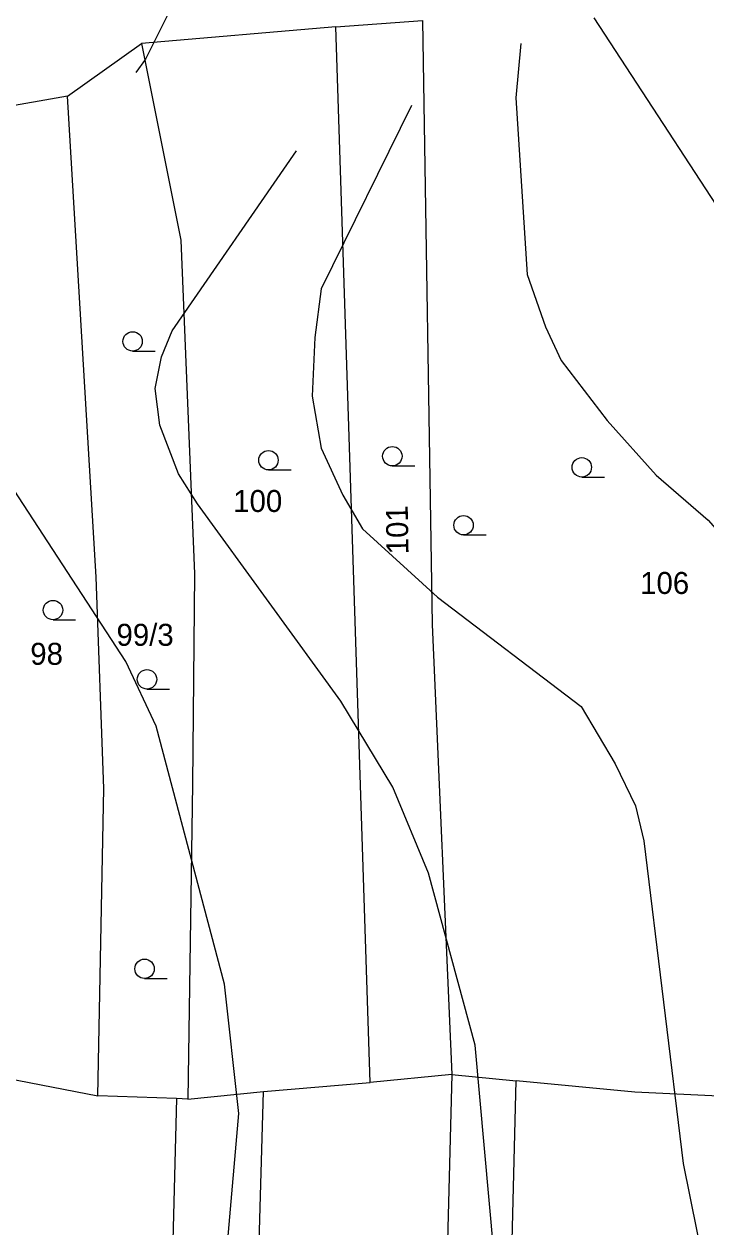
# Model space of a CAD drawing. Extents: x -555860 to -552701, y -1187050 to -1182291.
# Drawn here: x -554339.3 to -554286.6, y -1184801.1 to -1184708.1 of the extents above; entities that cross this region are included whole.
import ezdxf

# ---------------------------------------------------------------- set-up
doc = ezdxf.new("R2010")
doc.units = 0
for name, color, linetype in [('LEG_2b', 7, 'Continuous'), ('Level 25', 7, 'Continuous'), ('Level 40', 7, 'Continuous'), ('Level 41', 7, 'Continuous'), ('navrh_BV', 7, 'Continuous')]:
    doc.layers.add(name, color=color, linetype=linetype)

msp = doc.modelspace()

# ---------------------------------------------------------------- linework, layer by layer
at = {"layer": 'Level 25'}
for p, q in [((-554330.922, -1184733.36), (-554329.172, -1184733.36)), ((-554310.832, -1184742.24), (-554309.082, -1184742.24)), ((-554320.412, -1184742.55), (-554318.662, -1184742.55)), ((-554296.172, -1184743.1), (-554294.422, -1184743.1)), ((-554305.322, -1184747.58), (-554303.572, -1184747.58)), ((-554337.082, -1184754.14), (-554335.332, -1184754.14)), ((-554329.812, -1184759.5), (-554328.062, -1184759.5)), ((-554330.002, -1184781.89), (-554328.252, -1184781.89))]:
    msp.add_line(p, q, dxfattribs=at)
for centre in [(-554330.922, -1184732.61), (-554320.412, -1184741.8), (-554310.832, -1184741.49), (-554296.172, -1184742.35), (-554305.322, -1184746.83), (-554337.082, -1184753.39), (-554329.812, -1184758.75), (-554330.002, -1184781.14)]:
    msp.add_circle(centre, 0.75, dxfattribs=at)
at = {"layer": 'Level 40'}
msp.add_lwpolyline([(-554273.972, -1184864.973), (-554276.268, -1184861.235), (-554282.23, -1184853.607), (-554296.512, -1184840.297), (-554299.291, -1184836.342), (-554300.533, -1184833.641), (-554301.436, -1184830.73), (-554301.781, -1184826.987), (-554302.613, -1184807.019), (-554304.416, -1184787.052), (-554308.021, -1184773.742), (-554310.793, -1184767.086), (-554314.815, -1184760.43), (-554325.907, -1184745.179), (-554327.374, -1184742.857), (-554328.819, -1184739.078), (-554329.189, -1184736.258), (-554328.68, -1184733.809), (-554327.869, -1184731.802), (-554318.245, -1184717.866)], dxfattribs=at)
at = {"layer": 'Level 41'}
for points in [[(-554337.655, -1184676.382), (-554332.701, -1184680.564), (-554330.206, -1184684.169), (-554328.034, -1184688.24), (-554326.739, -1184693.598), (-554326.462, -1184700.808), (-554327.71, -1184706.354), (-554329.928, -1184710.792), (-554330.662, -1184711.818)], [(-554279.106, -1184733.308), (-554282.449, -1184727.138), (-554295.205, -1184707.586)], [(-554300.879, -1184709.579), (-554301.279, -1184713.777), (-554300.395, -1184727.43), (-554298.993, -1184731.472), (-554297.76, -1184734.086), (-554294.208, -1184738.732), (-554290.411, -1184742.959), (-554286.39, -1184746.426), (-554282.646, -1184750.724), (-554280.012, -1184755.717), (-554277.775, -1184764.068)], [(-554309.336, -1184714.372), (-554316.34, -1184728.539), (-554316.814, -1184732.297), (-554317.033, -1184736.859), (-554316.34, -1184740.881), (-554314.669, -1184744.508), (-554313.151, -1184747.12), (-554307.327, -1184752.388), (-554296.235, -1184760.846), (-554293.6, -1184765.284), (-554292.031, -1184768.524), (-554291.382, -1184771.246), (-554288.331, -1184796.205), (-554282.508, -1184825.044), (-554280.15, -1184830.592), (-554275.251, -1184837.719)], [(-554271.831, -1184913.231), (-554273.911, -1184909.072), (-554276.546, -1184901.584), (-554279.041, -1184889.244), (-554282.785, -1184882.726), (-554296.928, -1184862.344), (-554312.735, -1184847.23), (-554316.895, -1184841.961), (-554322.025, -1184833.642), (-554324.372, -1184827.265), (-554325.353, -1184822.826), (-554322.718, -1184792.322), (-554323.827, -1184782.338), (-554329.096, -1184762.371), (-554331.454, -1184757.38), (-554340.466, -1184743.514), (-554341.575, -1184741.019), (-554342.191, -1184738.237), (-554342.407, -1184735.473), (-554342.061, -1184730.183), (-554340.36, -1184725.685)]]:
    msp.add_lwpolyline(points, dxfattribs=at)
at = {"layer": 'navrh_BV'}
for p, q in [((-554315.2, -1184708.27), (-554308.51, -1184707.78)), ((-554308.51, -1184707.78), (-554307.76, -1184754.5)), ((-554315.2, -1184708.27), (-554330.24, -1184709.56)), ((-554312.54, -1184789.93), (-554315.2, -1184708.27)), ((-554335.95, -1184713.64), (-554330.24, -1184709.56)), ((-554330.24, -1184709.56), (-554327.2, -1184724.77)), ((-554335.95, -1184713.64), (-554342.58, -1184714.8)), ((-554333.75, -1184750.84), (-554335.95, -1184713.64)), ((-554327.2, -1184724.77), (-554326.14, -1184750.58)), ((-554333.16, -1184767.18), (-554333.75, -1184750.84)), ((-554326.14, -1184750.58), (-554326.3, -1184766.87)), ((-554307.76, -1184754.5), (-554306.23, -1184789.31)), ((-554333.62, -1184790.97), (-554333.16, -1184767.18)), ((-554326.3, -1184766.87), (-554326.64, -1184791.22)), ((-554340.66, -1184789.6), (-554333.62, -1184790.97)), ((-554320.8, -1184790.63), (-554312.54, -1184789.93)), ((-554306.23, -1184789.31), (-554312.54, -1184789.93)), ((-554306.23, -1184789.31), (-554307.44, -1184836.31)), ((-554306.23, -1184789.31), (-554301.25, -1184789.8)), ((-554302.44, -1184836.28), (-554301.25, -1184789.8)), ((-554292.06, -1184790.69), (-554301.25, -1184789.8)), ((-554326.64, -1184791.22), (-554320.8, -1184790.63)), ((-554322.12, -1184836.08), (-554320.8, -1184790.63)), ((-554271.69, -1184791.65), (-554292.06, -1184790.69)), ((-554327.54, -1184791.18), (-554333.62, -1184790.97)), ((-554327.54, -1184791.18), (-554328.67, -1184836.23)), ((-554326.64, -1184791.22), (-554327.54, -1184791.18))]:
    msp.add_line(p, q, dxfattribs=at)

# ---------------------------------------------------------------- texts
at = {"layer": 'LEG_2b'}
for s, p in [('100', (-554323.14, -1184745.805)), ('106', (-554291.66, -1184752.145)), ('99/3', (-554332.17, -1184756.155)), ('98', (-554338.84, -1184757.625))]:
    msp.add_text(s, height=1.7, dxfattribs=at).set_placement(p)
msp.add_text('101', height=1.7, rotation=91, dxfattribs=at).set_placement((-554309.575, -1184749.062))

doc.saveas('drawing.dxf')
